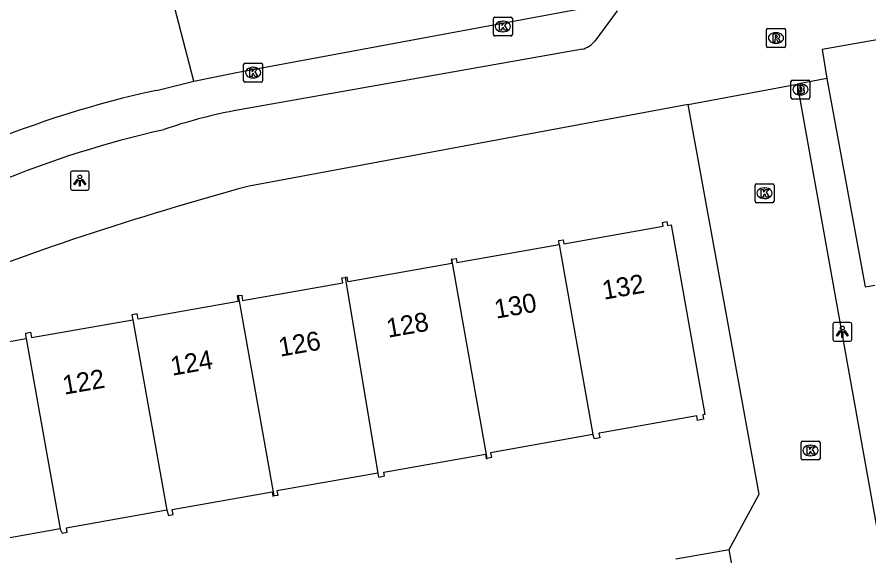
# Model space of a CAD drawing. Extents: x 157793 to 159380, y 380882 to 382313.
# Drawn here: x 158622.67 to 158667.54, y 381606.99 to 381635.41 of the extents above; entities that cross this region are included whole.
import ezdxf

# ---------------------------------------------------------------- set-up
doc = ezdxf.new("R2010")
doc.units = 0
for name, color, linetype in [('IMGEO_Brandkraan', 7, 'Continuous'), ('IMGEO_Kolk', 7, 'Continuous'), ('IMGEO_Lichtpunt', 7, 'Continuous'), ('IMGEO_Pand', 7, 'Continuous'), ('IMGEO_Pand_nummerreeks', 7, 'Continuous'), ('IMGEO_Rijbaan_lokaal_open', 7, 'Continuous'), ('IMGEO_Rioolput', 7, 'Continuous'), ('IMGEO_Voetpad_open', 7, 'Continuous')]:
    doc.layers.add(name, color=color, linetype=linetype)

msp = doc.modelspace()

# ---------------------------------------------------------------- linework, layer by layer
at = {"layer": 'IMGEO_Brandkraan'}
for p, q in [((158663.428, 381631.157), (158663.428, 381632.009)), ((158663.503, 381632.083), (158664.355, 381632.083)), ((158663.916, 381631.863), (158663.941, 381631.863)), ((158664.429, 381632.009), (158664.429, 381631.157)), ((158664.355, 381631.083), (158663.503, 381631.083)), ((158663.939, 381631.303), (158663.914, 381631.303))]:
    msp.add_line(p, q, dxfattribs=at)
for points in [[(158663.428, 381631.157), (158663.428, 381632.009)], [(158663.503, 381632.083), (158664.355, 381632.083)], [(158664.429, 381632.009), (158664.429, 381631.157)], [(158663.776, 381631.783), (158663.776, 381631.383), (158663.989, 381631.383)], [(158664.007, 381631.783), (158663.776, 381631.783)], [(158663.955, 381631.702), (158663.901, 381631.702), (158663.901, 381631.626)], [(158663.901, 381631.626), (158663.954, 381631.626)], [(158663.963, 381631.55), (158663.901, 381631.55), (158663.901, 381631.469)], [(158663.901, 381631.469), (158663.963, 381631.469)], [(158664.355, 381631.083), (158663.503, 381631.083)]]:
    msp.add_lwpolyline(points, dxfattribs=at)
for centre, radius, start, end in [((158663.505, 381632.007), 0.0765, 91.552, 178.448), ((158663.505, 381632.007), 0.0765, 91.552, 178.448), ((158664.353, 381632.007), 0.0765, 1.552, 88.448), ((158664.353, 381632.007), 0.0765, 1.552, 88.448), ((158663.956, 381631.664), 0.0379, 267.8285, 90.9355), ((158663.964, 381631.509), 0.0404, 269.8759, 90.5077), ((158663.995, 381631.634), 0.251, 268.6676, 293.5347), ((158664.011, 381631.638), 0.145, 59.4692, 91.5367), ((158664.036, 381631.685), 0.0922, 285.5137, 58.1501), ((158664.041, 381631.493), 0.105, 301.3115, 78.989), ((158663.505, 381631.159), 0.0765, 181.552, 268.448), ((158663.505, 381631.159), 0.0765, 181.552, 268.448), ((158664.353, 381631.159), 0.0765, 271.552, 358.448), ((158664.353, 381631.159), 0.0765, 271.552, 358.448)]:
    msp.add_arc(centre, radius, start, end, dxfattribs=at)
for centre, major_axis, ratio, start_param, end_param in [((158663.915, 381631.583), (-0.387, 0.002), 0.722429, 4.712389, 7.853982), ((158663.94, 381631.583), (-0.39, 0.002), 0.717154, 1.570796, 4.712389)]:
    msp.add_ellipse(centre, major_axis=major_axis, ratio=ratio, start_param=start_param, end_param=end_param, dxfattribs=at)
at = {"layer": 'IMGEO_Kolk'}
for p, q in [((158647.831, 381635.407), (158648.683, 381635.407)), ((158647.756, 381634.481), (158647.756, 381635.333)), ((158648.244, 381635.187), (158648.269, 381635.187)), ((158648.757, 381635.333), (158648.757, 381634.481)), ((158648.267, 381634.627), (158648.242, 381634.627)), ((158648.683, 381634.407), (158647.831, 381634.407)), ((158634.602, 381632.05), (158634.602, 381632.902)), ((158634.677, 381632.976), (158635.529, 381632.976)), ((158635.09, 381632.756), (158635.115, 381632.756)), ((158635.603, 381632.902), (158635.603, 381632.05)), ((158635.529, 381631.976), (158634.677, 381631.976)), ((158635.113, 381632.196), (158635.088, 381632.196)), ((158661.539, 381625.693), (158661.539, 381626.545)), ((158661.614, 381626.619), (158662.466, 381626.619)), ((158662.54, 381626.545), (158662.54, 381625.693)), ((158662.027, 381626.399), (158662.052, 381626.399)), ((158662.466, 381625.619), (158661.614, 381625.619)), ((158662.05, 381625.839), (158662.025, 381625.839)), ((158663.959, 381612.129), (158663.959, 381612.981)), ((158664.034, 381613.055), (158664.886, 381613.055)), ((158664.96, 381612.981), (158664.96, 381612.129)), ((158664.447, 381612.835), (158664.472, 381612.835)), ((158664.886, 381612.055), (158664.034, 381612.055)), ((158664.47, 381612.275), (158664.445, 381612.275))]:
    msp.add_line(p, q, dxfattribs=at)
for points in [[(158647.831, 381635.407), (158648.683, 381635.407)], [(158647.756, 381634.481), (158647.756, 381635.333)], [(158648.077, 381635.107), (158648.2, 381635.107), (158648.2, 381634.956), (158648.33, 381635.107), (158648.494, 381635.107), (158648.348, 381634.956), (158648.501, 381634.707), (158648.349, 381634.707), (158648.264, 381634.871), (158648.2, 381634.804), (158648.2, 381634.707), (158648.077, 381634.707), (158648.077, 381635.107)], [(158648.757, 381635.333), (158648.757, 381634.481)], [(158648.683, 381634.407), (158647.831, 381634.407)], [(158634.602, 381632.05), (158634.602, 381632.902)], [(158634.677, 381632.976), (158635.529, 381632.976)], [(158635.603, 381632.902), (158635.603, 381632.05)], [(158634.923, 381632.676), (158635.046, 381632.676), (158635.046, 381632.525), (158635.176, 381632.676), (158635.34, 381632.676), (158635.194, 381632.525), (158635.347, 381632.276), (158635.195, 381632.276), (158635.11, 381632.44), (158635.046, 381632.373), (158635.046, 381632.276), (158634.923, 381632.276), (158634.923, 381632.676)], [(158635.529, 381631.976), (158634.677, 381631.976)], [(158661.539, 381625.693), (158661.539, 381626.545)], [(158661.614, 381626.619), (158662.466, 381626.619)], [(158662.54, 381626.545), (158662.54, 381625.693)], [(158661.86, 381626.319), (158661.983, 381626.319), (158661.983, 381626.168), (158662.113, 381626.319), (158662.277, 381626.319), (158662.131, 381626.168), (158662.284, 381625.919), (158662.132, 381625.919), (158662.047, 381626.083), (158661.983, 381626.016), (158661.983, 381625.919), (158661.86, 381625.919), (158661.86, 381626.319)], [(158662.466, 381625.619), (158661.614, 381625.619)], [(158663.959, 381612.129), (158663.959, 381612.981)], [(158664.034, 381613.055), (158664.886, 381613.055)], [(158664.96, 381612.981), (158664.96, 381612.129)], [(158664.28, 381612.755), (158664.403, 381612.755), (158664.403, 381612.604), (158664.533, 381612.755), (158664.697, 381612.755), (158664.551, 381612.604), (158664.704, 381612.355), (158664.552, 381612.355), (158664.467, 381612.519), (158664.403, 381612.452), (158664.403, 381612.355), (158664.28, 381612.355), (158664.28, 381612.755)], [(158664.886, 381612.055), (158664.034, 381612.055)]]:
    msp.add_lwpolyline(points, dxfattribs=at)
for centre, start, end in [((158647.833, 381635.331), 91.552, 178.448), ((158647.833, 381635.331), 91.552, 178.448), ((158648.681, 381635.331), 1.552, 88.448), ((158648.681, 381635.331), 1.552, 88.448), ((158647.833, 381634.483), 181.552, 268.448), ((158647.833, 381634.483), 181.552, 268.448), ((158648.681, 381634.483), 271.552, 358.448), ((158648.681, 381634.483), 271.552, 358.448), ((158634.679, 381632.9), 91.552, 178.448), ((158634.679, 381632.9), 91.552, 178.448), ((158635.527, 381632.9), 1.552, 88.448), ((158635.527, 381632.9), 1.552, 88.448), ((158634.679, 381632.052), 181.552, 268.448), ((158634.679, 381632.052), 181.552, 268.448), ((158635.527, 381632.052), 271.552, 358.448), ((158635.527, 381632.052), 271.552, 358.448), ((158661.616, 381626.543), 91.552, 178.448), ((158661.616, 381626.543), 91.552, 178.448), ((158662.464, 381626.543), 1.552, 88.448), ((158662.464, 381626.543), 1.552, 88.448), ((158661.616, 381625.695), 181.552, 268.448), ((158661.616, 381625.695), 181.552, 268.448), ((158662.464, 381625.695), 271.552, 358.448), ((158662.464, 381625.695), 271.552, 358.448), ((158664.036, 381612.979), 91.552, 178.448), ((158664.036, 381612.979), 91.552, 178.448), ((158664.884, 381612.979), 1.552, 88.448), ((158664.884, 381612.979), 1.552, 88.448), ((158664.036, 381612.131), 181.552, 268.448), ((158664.036, 381612.131), 181.552, 268.448), ((158664.884, 381612.131), 271.552, 358.448), ((158664.884, 381612.131), 271.552, 358.448)]:
    msp.add_arc(centre, 0.0765, start, end, dxfattribs=at)
for centre, major_axis, ratio, start_param, end_param in [((158648.243, 381634.907), (-0.387, 0.002), 0.722429, 4.712389, 7.853982), ((158648.268, 381634.907), (-0.39, 0.002), 0.717154, 1.570796, 4.712389), ((158635.089, 381632.476), (-0.387, 0.002), 0.722429, 4.712389, 7.853982), ((158635.114, 381632.476), (-0.39, 0.002), 0.717154, 1.570796, 4.712389), ((158662.026, 381626.119), (-0.387, 0.002), 0.722429, 4.712389, 7.853982), ((158662.051, 381626.119), (-0.39, 0.002), 0.717154, 1.570796, 4.712389), ((158664.446, 381612.555), (-0.387, 0.002), 0.722429, 4.712389, 7.853982), ((158664.471, 381612.555), (-0.39, 0.002), 0.717154, 1.570796, 4.712389)]:
    msp.add_ellipse(centre, major_axis=major_axis, ratio=ratio, start_param=start_param, end_param=end_param, dxfattribs=at)
at = {"layer": 'IMGEO_Lichtpunt'}
for p, q in [((158625.479, 381627.188), (158625.479, 381626.381)), ((158625.479, 381627.188), (158625.479, 381626.381)), ((158626.381, 381627.283), (158625.573, 381627.283)), ((158626.381, 381627.283), (158625.573, 381627.283)), ((158626.475, 381626.381), (158626.475, 381627.188)), ((158626.475, 381626.381), (158626.475, 381627.188)), ((158625.573, 381626.287), (158626.381, 381626.287)), ((158625.573, 381626.287), (158626.381, 381626.287)), ((158666.539, 381619.308), (158665.731, 381619.308)), ((158666.539, 381619.308), (158665.731, 381619.308)), ((158665.637, 381619.213), (158665.637, 381618.406)), ((158665.637, 381619.213), (158665.637, 381618.406)), ((158666.633, 381618.406), (158666.633, 381619.213)), ((158666.633, 381618.406), (158666.633, 381619.213)), ((158665.731, 381618.312), (158666.539, 381618.312)), ((158665.731, 381618.312), (158666.539, 381618.312))]:
    msp.add_line(p, q, dxfattribs=at)
for points in [[(158625.853, 381626.852), (158625.892, 381626.824), (158625.704, 381626.562), (158625.666, 381626.589), (158625.853, 381626.852)], [(158625.955, 381626.804), (158626.002, 381626.804), (158626.002, 381626.482), (158625.955, 381626.482), (158625.955, 381626.804)], [(158626.065, 381626.824), (158626.103, 381626.851), (158626.29, 381626.589), (158626.251, 381626.561), (158626.065, 381626.824)], [(158666.011, 381618.877), (158666.05, 381618.849), (158665.862, 381618.587), (158665.824, 381618.614), (158666.011, 381618.877)], [(158666.113, 381618.829), (158666.16, 381618.829), (158666.16, 381618.507), (158666.113, 381618.507), (158666.113, 381618.829)], [(158666.223, 381618.849), (158666.261, 381618.876), (158666.448, 381618.614), (158666.409, 381618.586), (158666.223, 381618.849)]]:
    msp.add_lwpolyline(points, dxfattribs=at)
for centre in [(158625.978, 381626.986), (158666.136, 381619.011)]:
    msp.add_circle(centre, 0.0994, dxfattribs=at)
for centre, start, end in [((158625.573, 381627.188), 90, 180), ((158625.573, 381627.188), 90, 180), ((158626.381, 381627.188), 0, 90), ((158626.381, 381627.188), 0, 90), ((158625.573, 381626.381), 180, 270), ((158625.573, 381626.381), 180, 270), ((158626.381, 381626.381), 270, 0), ((158626.381, 381626.381), 270, 360), ((158665.731, 381619.213), 90, 180), ((158665.731, 381619.213), 90, 180), ((158666.539, 381619.213), 0, 90), ((158666.539, 381619.213), 0, 90), ((158665.731, 381618.406), 180, 270), ((158665.731, 381618.406), 180, 270), ((158666.539, 381618.406), 270, 0), ((158666.539, 381618.406), 270, 360)]:
    msp.add_arc(centre, 0.0946, start, end, dxfattribs=at)
at = {"layer": 'IMGEO_Pand'}
for points in [[(158651.228, 381623.419), (158651.196, 381623.624), (158651.437, 381623.667), (158651.474, 381623.457), (158656.693, 381624.382), (158656.658, 381624.578), (158656.891, 381624.619), (158656.926, 381624.421), (158657.121, 381624.455), (158658.895, 381614.455), (158658.782, 381614.435), (158658.824, 381614.199), (158658.51, 381614.144), (158658.468, 381614.379), (158653.545, 381613.506), (158653.316, 381613.465), (158653.359, 381613.224), (158653.087, 381613.175), (158652.994, 381613.394)], [(158645.576, 381622.635), (158645.791, 381622.673), (158645.828, 381622.462), (158651.228, 381623.419)], [(158651.228, 381623.419), (158652.994, 381613.394)], [(158645.576, 381622.635), (158645.535, 381622.628), (158645.572, 381622.418), (158640.101, 381621.447), (158640.056, 381621.7), (158639.955, 381621.682)], [(158647.435, 381612.139), (158645.576, 381622.635)], [(158634.335, 381620.722), (158634.501, 381620.752), (158634.552, 381620.463), (158639.824, 381621.399), (158639.779, 381621.651), (158639.955, 381621.682)], [(158639.955, 381621.682), (158641.676, 381611.365)], [(158634.335, 381620.722), (158634.259, 381620.708), (158634.314, 381620.405), (158629.054, 381619.472), (158629.004, 381619.755), (158628.723, 381619.705), (158628.768, 381619.452)], [(158636.219, 381610.158), (158634.335, 381620.722)], [(158623.155, 381618.451), (158623.124, 381618.749), (158623.381, 381618.795), (158623.432, 381618.506), (158628.768, 381619.452)], [(158628.768, 381619.452), (158630.553, 381609.406)], [(158617.534, 381617.485), (158617.477, 381617.811), (158617.695, 381617.85), (158617.758, 381617.494), (158623.155, 381618.451)], [(158623.155, 381618.451), (158624.937, 381608.418)], [(158652.994, 381613.394), (158647.608, 381612.439), (158647.655, 381612.178), (158647.435, 381612.139)], [(158641.676, 381611.365), (158641.713, 381611.156), (158641.814, 381611.174), (158642.027, 381611.212), (158641.99, 381611.421), (158647.336, 381612.369), (158647.379, 381612.129), (158647.435, 381612.139)], [(158641.676, 381611.365), (158636.357, 381610.421), (158636.398, 381610.19), (158636.219, 381610.158)], [(158630.553, 381609.406), (158630.644, 381609.131), (158630.893, 381609.175), (158630.845, 381609.449), (158636.101, 381610.381), (158636.143, 381610.144), (158636.219, 381610.158)], [(158630.553, 381609.406), (158625.25, 381608.465), (158625.293, 381608.227), (158625.057, 381608.186), (158624.937, 381608.418)], [(158624.937, 381608.418), (158619.53, 381607.459), (158619.578, 381607.189), (158619.363, 381607.151), (158619.307, 381607.427)], [(158657.36, 381606.837), (158660.18, 381607.338)], [(158658.674, 381599.441), (158661.494, 381599.942), (158660.18, 381607.338)]]:
    msp.add_lwpolyline(points, dxfattribs=at)
at = {"layer": 'IMGEO_Rijbaan_lokaal_open'}
for points in [[(158631.981, 381632.025), (158630.746, 381636.764)], [(158631.981, 381632.025), (158634.223, 381632.477), (158655.234, 381636.396)], [(158630.012, 381631.541), (158631.981, 381632.025)], [(158658.009, 381630.795), (158663.752, 381631.863)], [(158663.752, 381631.863), (158670.46, 381594.437)], [(158660.18, 381607.338), (158661.762, 381610.261), (158658.009, 381630.795)]]:
    msp.add_lwpolyline(points, dxfattribs=at)
msp.add_arc((158641.131, 381579.988), 52.738, 102.171, 112.768, dxfattribs=at)
at = {"layer": 'IMGEO_Rioolput'}
for p, q in [((158662.142, 381633.877), (158662.142, 381634.729)), ((158662.217, 381634.803), (158663.069, 381634.803)), ((158662.63, 381634.583), (158662.655, 381634.583)), ((158663.143, 381634.729), (158663.143, 381633.877)), ((158663.069, 381633.803), (158662.217, 381633.803)), ((158662.653, 381634.023), (158662.628, 381634.023))]:
    msp.add_line(p, q, dxfattribs=at)
for points in [[(158662.142, 381633.877), (158662.142, 381634.729)], [(158662.217, 381634.803), (158663.069, 381634.803)], [(158662.731, 381634.501), (158662.479, 381634.503), (158662.479, 381634.103)], [(158663.143, 381634.729), (158663.143, 381633.877)], [(158662.479, 381634.103), (158662.603, 381634.103), (158662.603, 381634.265), (158662.614, 381634.265)], [(158662.657, 381634.422), (158662.603, 381634.422), (158662.603, 381634.341)], [(158662.603, 381634.341), (158662.655, 381634.341)], [(158662.661, 381634.236), (158662.732, 381634.103), (158662.872, 381634.103), (158662.807, 381634.229)], [(158663.069, 381633.803), (158662.217, 381633.803)]]:
    msp.add_lwpolyline(points, dxfattribs=at)
for centre, radius, start, end in [((158662.219, 381634.727), 0.0765, 91.552, 178.448), ((158662.219, 381634.727), 0.0765, 91.552, 178.448), ((158662.73, 381634.391), 0.109, 350.3612, 89.416), ((158663.067, 381634.727), 0.0765, 1.552, 88.448), ((158663.067, 381634.727), 0.0765, 1.552, 88.448), ((158662.613, 381634.212), 0.0533, 26.0293, 88.6989), ((158662.639, 381634.53), 0.19, 274.7715, 282.9687), ((158662.663, 381634.326), 0.0964, 77.0061, 93.1865), ((158662.677, 381634.383), 0.0378, 276.6634, 79.6772), ((158662.728, 381634.391), 0.112, 277.5842, 350.9817), ((158662.712, 381634.176), 0.108, 29.5134, 73.7905), ((158662.219, 381633.879), 0.0765, 181.552, 268.448), ((158662.219, 381633.879), 0.0765, 181.552, 268.448), ((158663.067, 381633.879), 0.0765, 271.552, 358.448), ((158663.067, 381633.879), 0.0765, 271.552, 358.448)]:
    msp.add_arc(centre, radius, start, end, dxfattribs=at)
for centre, major_axis, ratio, start_param, end_param in [((158662.629, 381634.303), (-0.387, 0.002), 0.722429, 4.712389, 7.853982), ((158662.654, 381634.303), (-0.39, 0.002), 0.717154, 1.570796, 4.712389)]:
    msp.add_ellipse(centre, major_axis=major_axis, ratio=ratio, start_param=start_param, end_param=end_param, dxfattribs=at)
at = {"layer": 'IMGEO_Voetpad_open'}
for points in [[(158699.759, 381639.845), (158665.079, 381633.692), (158665.316, 381632.161)], [(158654.282, 381635.739), (158653.104, 381634.139)], [(158652.442, 381633.709), (158634.094, 381630.461)], [(158665.316, 381632.161), (158663.752, 381631.863)], [(158665.316, 381632.161), (158667.334, 381621.179), (158667.847, 381621.274)], [(158658.009, 381630.795), (158634.892, 381626.493)]]:
    msp.add_lwpolyline(points, dxfattribs=at)
for centre, radius, start, end in [((158652.131, 381634.912), 1.243, 284.4858, 321.5254), ((158638.99, 381604.786), 26.138, 100.7963, 109.2052), ((158642.394, 381576.374), 54.434, 102.7375, 112.4589), ((158677.96, 381467.909), 164.328, 105.19381, 111.57103)]:
    msp.add_arc(centre, radius, start, end, dxfattribs=at)

# ---------------------------------------------------------------- texts
at = {"layer": 'IMGEO_Pand_nummerreeks'}
for s, rotation, p in [('132', 9.9921, (158653.579, 381620.5)), ('130', 9.9921, (158647.9, 381619.5)), ('128', 9.9924, (158642.215, 381618.497)), ('126', 9.9921, (158636.528, 381617.497)), ('124', 9.9924, (158630.843, 381616.494)), ('122', 9.9921, (158625.157, 381615.493))]:
    msp.add_text(s, height=1, rotation=rotation, dxfattribs=at).set_placement(p)

doc.saveas('drawing.dxf')
